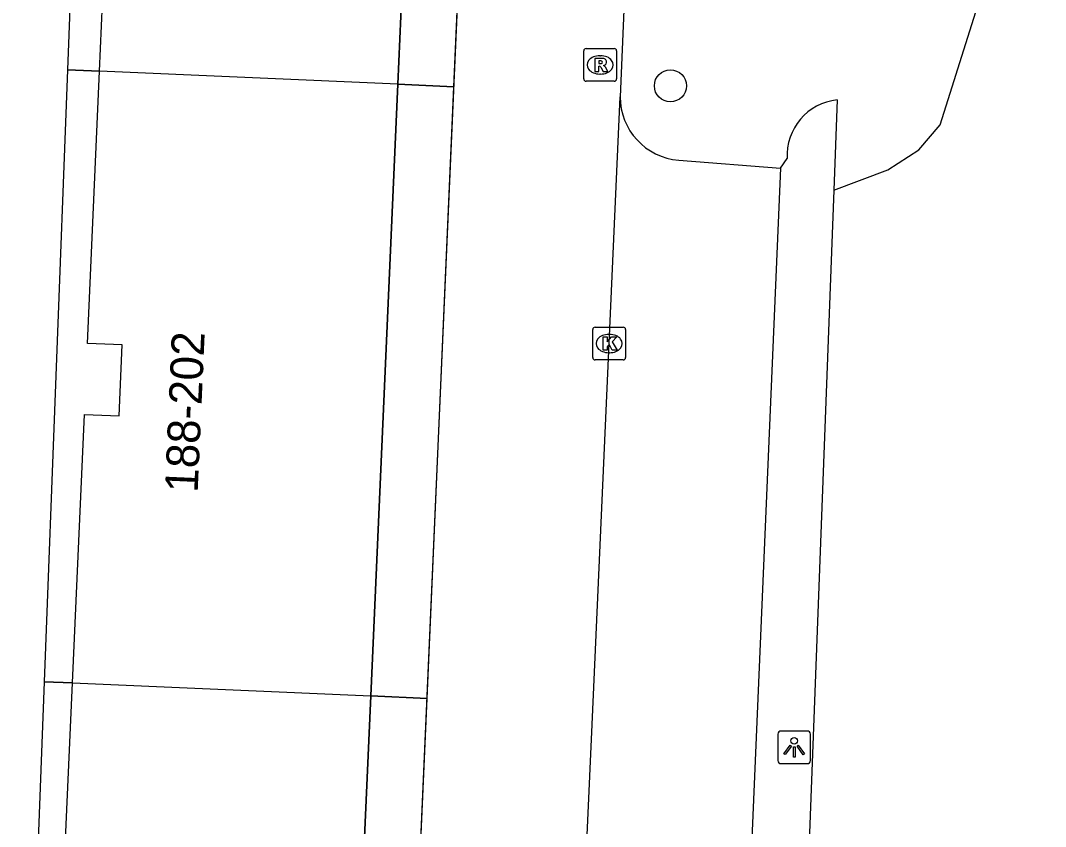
# Model space of a CAD drawing. Extents: x 161253 to 161848, y 384872 to 385383.
# Drawn here: x 161705.12 to 161736.4, y 384944.25 to 384968.85 of the extents above; entities that cross this region are included whole.
import ezdxf

# ---------------------------------------------------------------- set-up
doc = ezdxf.new("R2010")
doc.units = 0
for name, color, linetype in [('IMGEO_Boom', 7, 'Continuous'), ('IMGEO_Groenvoorziening', 7, 'Continuous'), ('IMGEO_Kolk', 7, 'Continuous'), ('IMGEO_Lichtpunt', 7, 'Continuous'), ('IMGEO_Pand', 7, 'Continuous'), ('IMGEO_Pand_nummerreeks', 7, 'Continuous'), ('IMGEO_Pand_overbouw', 7, 'Continuous'), ('IMGEO_Parkeervlak_open', 7, 'Continuous'), ('IMGEO_Rijbaan_lokaal_open', 7, 'Continuous'), ('IMGEO_Rioolput', 7, 'Continuous')]:
    doc.layers.add(name, color=color, linetype=linetype)

msp = doc.modelspace()

# ---------------------------------------------------------------- linework, layer by layer
at = {"layer": 'IMGEO_Boom'}
msp.add_circle((161724.954, 384966.86), 0.489, dxfattribs=at)
at = {"layer": 'IMGEO_Groenvoorziening'}
for points in [[(161729.939, 384963.677), (161731.585, 384964.298), (161732.532, 384964.902), (161733.185, 384965.67), (161742.251, 384994.405), (161754.34, 384997.755)], [(161730.043, 384966.43), (161729.939, 384963.677)], [(161728.314, 384964.348), (161728.516, 384964.636)], [(161729.939, 384963.677), (161729.098, 384941.357)]]:
    msp.add_lwpolyline(points, dxfattribs=at)
msp.add_arc((161730.219, 384964.733), 1.706, 95.9164, 183.2767, dxfattribs=at)
at = {"layer": 'IMGEO_Kolk'}
for p, q in [((161722.66, 384959.491), (161723.512, 384959.491)), ((161722.585, 384958.565), (161722.585, 384959.417)), ((161723.073, 384959.271), (161723.098, 384959.271)), ((161723.586, 384959.417), (161723.586, 384958.565)), ((161723.096, 384958.711), (161723.071, 384958.711)), ((161723.512, 384958.491), (161722.66, 384958.491))]:
    msp.add_line(p, q, dxfattribs=at)
for points in [[(161722.66, 384959.491), (161723.512, 384959.491)], [(161722.585, 384958.565), (161722.585, 384959.417)], [(161722.906, 384959.191), (161723.029, 384959.191), (161723.029, 384959.04), (161723.159, 384959.191), (161723.323, 384959.191), (161723.177, 384959.04), (161723.33, 384958.791), (161723.178, 384958.791), (161723.093, 384958.955), (161723.029, 384958.888), (161723.029, 384958.791), (161722.906, 384958.791), (161722.906, 384959.191)], [(161723.586, 384959.417), (161723.586, 384958.565)], [(161723.512, 384958.491), (161722.66, 384958.491)]]:
    msp.add_lwpolyline(points, dxfattribs=at)
for centre, start, end in [((161722.662, 384959.415), 91.552, 178.448), ((161722.662, 384959.415), 91.552, 178.448), ((161723.51, 384959.415), 1.552, 88.448), ((161723.51, 384959.415), 1.552, 88.448), ((161722.662, 384958.567), 181.552, 268.448), ((161722.662, 384958.567), 181.552, 268.448), ((161723.51, 384958.567), 271.552, 358.448), ((161723.51, 384958.567), 271.552, 358.448)]:
    msp.add_arc(centre, 0.0765, start, end, dxfattribs=at)
for centre, major_axis, ratio, start_param, end_param in [((161723.072, 384958.991), (-0.387, 0.002), 0.722429, 4.712389, 7.853982), ((161723.097, 384958.991), (-0.39, 0.002), 0.717154, 1.570796, 4.712389)]:
    msp.add_ellipse(centre, major_axis=major_axis, ratio=ratio, start_param=start_param, end_param=end_param, dxfattribs=at)
at = {"layer": 'IMGEO_Lichtpunt'}
for p, q in [((161728.233, 384947.066), (161728.233, 384946.259)), ((161728.233, 384947.066), (161728.233, 384946.259)), ((161729.135, 384947.161), (161728.327, 384947.161)), ((161729.135, 384947.161), (161728.327, 384947.161)), ((161729.229, 384946.259), (161729.229, 384947.066)), ((161729.229, 384946.259), (161729.229, 384947.066)), ((161728.327, 384946.165), (161729.135, 384946.165)), ((161728.327, 384946.165), (161729.135, 384946.165))]:
    msp.add_line(p, q, dxfattribs=at)
for points in [[(161728.607, 384946.73), (161728.646, 384946.702), (161728.458, 384946.44), (161728.42, 384946.467), (161728.607, 384946.73)], [(161728.709, 384946.682), (161728.756, 384946.682), (161728.756, 384946.36), (161728.709, 384946.36), (161728.709, 384946.682)], [(161728.819, 384946.702), (161728.857, 384946.729), (161729.044, 384946.467), (161729.005, 384946.439), (161728.819, 384946.702)]]:
    msp.add_lwpolyline(points, dxfattribs=at)
msp.add_circle((161728.732, 384946.864), 0.0994, dxfattribs=at)
for centre, start, end in [((161728.327, 384947.066), 90, 180), ((161728.327, 384947.066), 90, 180), ((161729.135, 384947.066), 0, 90), ((161729.135, 384947.066), 0, 90), ((161728.327, 384946.259), 180, 270), ((161728.327, 384946.259), 180, 270), ((161729.135, 384946.259), 270, 0), ((161729.135, 384946.259), 270, 360)]:
    msp.add_arc(centre, 0.0946, start, end, dxfattribs=at)
at = {"layer": 'IMGEO_Pand'}
for points in [[(161707.532, 384967.304), (161707.9, 384975.623), (161708.886, 384975.579), (161708.984, 384977.807), (161707.971, 384977.852), (161708.332, 384986.005)], [(161716.635, 384966.906), (161717.463, 384985.607)], [(161706.708, 384948.629), (161707.071, 384956.828), (161708.13, 384956.781), (161708.226, 384958.949), (161707.164, 384958.996), (161707.532, 384967.304)], [(161716.635, 384966.906), (161707.532, 384967.304)], [(161715.808, 384948.231), (161716.635, 384966.906)], [(161705.831, 384929.532), (161706.218, 384938.274), (161707.35, 384938.224), (161707.446, 384940.391), (161706.346, 384940.44), (161706.708, 384948.629)], [(161706.708, 384948.629), (161715.808, 384948.231)], [(161714.962, 384929.128), (161715.808, 384948.231)]]:
    msp.add_lwpolyline(points, dxfattribs=at)
at = {"layer": 'IMGEO_Pand_overbouw'}
for points in [[(161708.332, 384986.005), (161707.27, 384986.051), (161706.559, 384967.346), (161707.532, 384967.304), (161707.9, 384975.623), (161708.886, 384975.579), (161708.984, 384977.807), (161707.971, 384977.852)], [(161719.174, 384985.532), (161717.463, 384985.607), (161716.635, 384966.906), (161718.35, 384966.825)], [(161708.226, 384958.949), (161707.164, 384958.996), (161707.532, 384967.304), (161706.559, 384967.346), (161705.849, 384948.667), (161706.708, 384948.629), (161707.071, 384956.828), (161708.13, 384956.781)], [(161718.35, 384966.825), (161716.635, 384966.906), (161715.808, 384948.231), (161717.527, 384948.15)], [(161706.218, 384938.274), (161707.35, 384938.224), (161707.446, 384940.391), (161706.346, 384940.44), (161706.708, 384948.629), (161705.849, 384948.667), (161705.123, 384929.577), (161705.831, 384929.532)], [(161717.527, 384948.15), (161715.808, 384948.231), (161714.962, 384929.128), (161716.686, 384929.058)]]:
    msp.add_lwpolyline(points, close=True, dxfattribs=at)
at = {"layer": 'IMGEO_Parkeervlak_open'}
for points in [[(161725.206, 384964.589), (161728.314, 384964.348)], [(161728.314, 384964.348), (161726.8, 384928.88)]]:
    msp.add_lwpolyline(points, dxfattribs=at)
msp.add_arc((161725.364, 384966.527), 1.945, 180.0998, 265.346, dxfattribs=at)
at = {"layer": 'IMGEO_Rijbaan_lokaal_open'}
for points in [[(161716.686, 384929.058), (161720.004, 385004.377)], [(161724.942, 385002.526), (161724.835, 385000), (161723.419, 384966.524)], [(161721.742, 384929.109), (161722.569, 384947.361), (161723.419, 384966.524)]]:
    msp.add_lwpolyline(points, dxfattribs=at)
at = {"layer": 'IMGEO_Rioolput'}
for p, q in [((161722.31, 384967.072), (161722.31, 384967.924)), ((161722.385, 384967.998), (161723.237, 384967.998)), ((161723.311, 384967.924), (161723.311, 384967.072)), ((161722.798, 384967.778), (161722.823, 384967.778)), ((161723.237, 384966.998), (161722.385, 384966.998)), ((161722.821, 384967.218), (161722.796, 384967.218))]:
    msp.add_line(p, q, dxfattribs=at)
for points in [[(161722.31, 384967.072), (161722.31, 384967.924)], [(161722.385, 384967.998), (161723.237, 384967.998)], [(161723.311, 384967.924), (161723.311, 384967.072)], [(161722.899, 384967.696), (161722.647, 384967.698), (161722.647, 384967.298)], [(161722.825, 384967.617), (161722.771, 384967.617), (161722.771, 384967.536)], [(161722.647, 384967.298), (161722.771, 384967.298), (161722.771, 384967.46), (161722.782, 384967.46)], [(161722.771, 384967.536), (161722.823, 384967.536)], [(161722.829, 384967.431), (161722.9, 384967.298), (161723.04, 384967.298), (161722.975, 384967.424)], [(161723.237, 384966.998), (161722.385, 384966.998)]]:
    msp.add_lwpolyline(points, dxfattribs=at)
for centre, radius, start, end in [((161722.387, 384967.922), 0.0765, 91.552, 178.448), ((161722.387, 384967.922), 0.0765, 91.552, 178.448), ((161723.235, 384967.922), 0.0765, 1.552, 88.448), ((161723.235, 384967.922), 0.0765, 1.552, 88.448), ((161722.831, 384967.521), 0.0964, 77.0061, 93.1865), ((161722.845, 384967.578), 0.0378, 276.6634, 79.6772), ((161722.898, 384967.586), 0.109, 350.3612, 89.416), ((161722.781, 384967.407), 0.0533, 26.0293, 88.6989), ((161722.807, 384967.725), 0.19, 274.7715, 282.9687), ((161722.896, 384967.586), 0.112, 277.5842, 350.9817), ((161722.88, 384967.371), 0.108, 29.5134, 73.7905), ((161722.387, 384967.074), 0.0765, 181.552, 268.448), ((161722.387, 384967.074), 0.0765, 181.552, 268.448), ((161723.235, 384967.074), 0.0765, 271.552, 358.448), ((161723.235, 384967.074), 0.0765, 271.552, 358.448)]:
    msp.add_arc(centre, radius, start, end, dxfattribs=at)
for centre, major_axis, ratio, start_param, end_param in [((161722.797, 384967.498), (-0.387, 0.002), 0.722429, 4.712389, 7.853982), ((161722.822, 384967.498), (-0.39, 0.002), 0.717154, 1.570796, 4.712389)]:
    msp.add_ellipse(centre, major_axis=major_axis, ratio=ratio, start_param=start_param, end_param=end_param, dxfattribs=at)

# ---------------------------------------------------------------- texts
at = {"layer": 'IMGEO_Pand_nummerreeks'}
msp.add_text('188-202', height=1, rotation=87.4646, dxfattribs=at).set_placement((161710.528, 384954.428))

doc.saveas('drawing.dxf')
